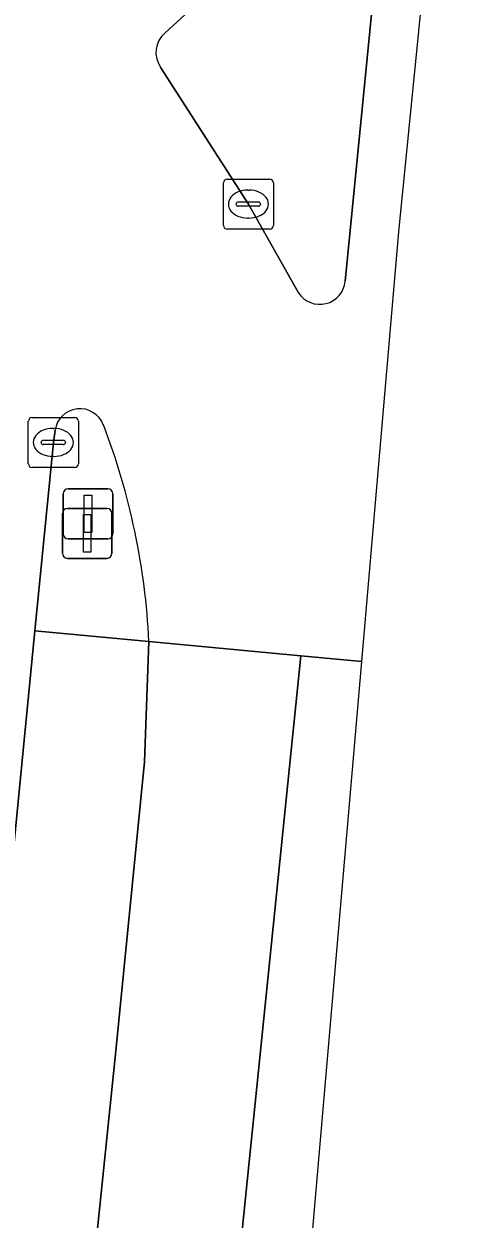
# Model space of a CAD drawing. Extents: x 160888 to 161385, y 386490 to 386908.
# Drawn here: x 161365.18 to 161374.29, y 386682.03 to 386705.95 of the extents above; entities that cross this region are included whole.
import ezdxf

# ---------------------------------------------------------------- set-up
doc = ezdxf.new("R2010")
doc.units = 0
for name, color, linetype in [('IMGEO_Berm_groen', 7, 'Continuous'), ('IMGEO_Kolk', 7, 'Continuous'), ('IMGEO_Lichtmast', 7, 'Continuous'), ('IMGEO_Rijbaan_lokaal_gesloten', 7, 'Continuous'), ('IMGEO_Verkeerseiland_open', 7, 'Continuous'), ('IMGEO_Verkeersregelinstallatiepaal', 7, 'Continuous')]:
    doc.layers.add(name, color=color, linetype=linetype)

msp = doc.modelspace()

# ---------------------------------------------------------------- linework, layer by layer
at = {"layer": 'IMGEO_Berm_groen'}
msp.add_lwpolyline([(161363.024, 386646.681), (161367.022, 386685.397), (161367.598, 386691.178), (161367.683, 386693.586), (161365.398, 386693.803), (161364.593, 386685.592), (161364.125, 386681.052), (161362.491, 386665.206), (161360.59, 386646.794), (161358.423, 386625.435), (161356.553, 386606.975), (161354.948, 386591.576), (161352.778, 386570.251), (161350.673, 386549.854), (161349.854, 386541.879), (161348.259, 386526.488)], dxfattribs=at)
at = {"layer": 'IMGEO_Kolk'}
for p, q in [((161369.173, 386701.913), (161369.173, 386702.765)), ((161369.248, 386702.839), (161370.1, 386702.839)), ((161370.174, 386702.765), (161370.174, 386701.913)), ((161369.661, 386702.619), (161369.686, 386702.619)), ((161369.432, 386702.333), (161369.432, 386702.345)), ((161369.87, 386702.296), (161369.472, 386702.296)), ((161369.475, 386702.382), (161369.873, 386702.382)), ((161369.916, 386702.345), (161369.916, 386702.333)), ((161369.684, 386702.059), (161369.659, 386702.059)), ((161370.1, 386701.839), (161369.248, 386701.839)), ((161365.271, 386697.144), (161365.271, 386697.996)), ((161365.346, 386698.07), (161366.198, 386698.07)), ((161366.272, 386697.996), (161366.272, 386697.144)), ((161365.759, 386697.85), (161365.784, 386697.85)), ((161365.53, 386697.564), (161365.53, 386697.576)), ((161365.968, 386697.527), (161365.57, 386697.527)), ((161365.573, 386697.613), (161365.971, 386697.613)), ((161366.014, 386697.576), (161366.014, 386697.564)), ((161365.782, 386697.29), (161365.757, 386697.29)), ((161366.198, 386697.07), (161365.346, 386697.07))]:
    msp.add_line(p, q, dxfattribs=at)
for points in [[(161369.173, 386701.913), (161369.173, 386702.765)], [(161369.248, 386702.839), (161370.1, 386702.839)], [(161370.174, 386702.765), (161370.174, 386701.913)], [(161370.1, 386701.839), (161369.248, 386701.839)], [(161365.271, 386697.144), (161365.271, 386697.996)], [(161365.346, 386698.07), (161366.198, 386698.07)], [(161366.272, 386697.996), (161366.272, 386697.144)], [(161366.198, 386697.07), (161365.346, 386697.07)]]:
    msp.add_lwpolyline(points, dxfattribs=at)
for centre, radius, start, end in [((161369.25, 386702.763), 0.0765, 91.552, 178.448), ((161369.25, 386702.763), 0.0765, 91.552, 178.448), ((161370.098, 386702.763), 0.0765, 1.552, 88.448), ((161370.098, 386702.763), 0.0765, 1.552, 88.448), ((161369.472, 386702.342), 0.0403, 85.8775, 175.7526), ((161369.469, 386702.332), 0.0366, 178.938, 274.7102), ((161369.873, 386702.339), 0.043, 264.8664, 352.4533), ((161369.877, 386702.344), 0.0386, 1.7309, 96.639), ((161369.25, 386701.915), 0.0765, 181.552, 268.448), ((161369.25, 386701.915), 0.0765, 181.552, 268.448), ((161370.098, 386701.915), 0.0765, 271.552, 358.448), ((161370.098, 386701.915), 0.0765, 271.552, 358.448), ((161365.348, 386697.994), 0.0765, 91.552, 178.448), ((161365.348, 386697.994), 0.0765, 91.552, 178.448), ((161366.196, 386697.994), 0.0765, 1.552, 88.448), ((161366.196, 386697.994), 0.0765, 1.552, 88.448), ((161365.57, 386697.573), 0.0403, 85.8775, 175.7526), ((161365.567, 386697.563), 0.0366, 178.938, 274.7102), ((161365.971, 386697.57), 0.043, 264.8664, 352.4533), ((161365.975, 386697.575), 0.0386, 1.7309, 96.639), ((161365.348, 386697.146), 0.0765, 181.552, 268.448), ((161365.348, 386697.146), 0.0765, 181.552, 268.448), ((161366.196, 386697.146), 0.0765, 271.552, 358.448), ((161366.196, 386697.146), 0.0765, 271.552, 358.448)]:
    msp.add_arc(centre, radius, start, end, dxfattribs=at)
for centre, major_axis, ratio, start_param, end_param in [((161369.66, 386702.339), (-0.387, 0.002), 0.722429, 4.712389, 7.853982), ((161369.685, 386702.339), (-0.39, 0.002), 0.717154, 1.570796, 4.712389), ((161365.758, 386697.57), (-0.387, 0.002), 0.722429, 4.712389, 7.853982), ((161365.783, 386697.57), (-0.39, 0.002), 0.717154, 1.570796, 4.712389)]:
    msp.add_ellipse(centre, major_axis=major_axis, ratio=ratio, start_param=start_param, end_param=end_param, dxfattribs=at)
at = {"layer": 'IMGEO_Lichtmast'}
for p, q in [((161365.97, 386695.742), (161365.97, 386696.542)), ((161365.97, 386696.542), (161365.97, 386695.742)), ((161366.07, 386696.642), (161366.86, 386696.642)), ((161366.86, 386696.642), (161366.07, 386696.642)), ((161366.96, 386696.542), (161366.96, 386695.742)), ((161366.96, 386695.742), (161366.96, 386696.542)), ((161366.86, 386695.642), (161366.07, 386695.642)), ((161366.07, 386695.642), (161366.86, 386695.642))]:
    msp.add_line(p, q, dxfattribs=at)
msp.add_lwpolyline([(161366.39, 386696.517), (161366.54, 386696.517), (161366.54, 386695.767), (161366.39, 386695.767), (161366.39, 386696.517)], dxfattribs=at)
for centre, start, end in [((161366.07, 386696.542), 90, 180), ((161366.07, 386696.542), 90, 180), ((161366.86, 386696.542), 0, 90), ((161366.86, 386696.542), 360, 90), ((161366.07, 386695.742), 180, 270), ((161366.07, 386695.742), 180, 270), ((161366.86, 386695.742), 270, 0), ((161366.86, 386695.742), 270, 0)]:
    msp.add_arc(centre, 0.1, start, end, dxfattribs=at)
at = {"layer": 'IMGEO_Rijbaan_lokaal_gesloten'}
for points in [[(161367.683, 386693.586), (161370.722, 386693.301), (161371.943, 386693.186), (161372.685, 386701.784), (161374.28, 386717.788), (161374.289, 386717.883)], [(161372.397, 386708.782), (161371.609, 386700.797)], [(161368.008, 386705.766), (161370.445, 386708.001)], [(161370.675, 386700.565), (161369.674, 386702.339), (161367.924, 386705.069)], [(161364.125, 386681.052), (161364.593, 386685.592), (161365.398, 386693.803), (161365.772, 386697.57), (161365.806, 386697.817)]]:
    msp.add_lwpolyline(points, dxfattribs=at)
for points in [[(161370.722, 386693.301), (161367.683, 386693.586), (161367.598, 386691.178), (161367.022, 386685.397), (161363.024, 386646.681), (161359.018, 386607.209), (161357.382, 386591.194), (161352.302, 386541.627), (161350.321, 386526.461), (161350.319, 386526.26), (161349.828, 386522.538), (161353.345, 386522.715), (161363.732, 386625.065), (161368.799, 386674.486)], [(161355.54, 386522.826), (161356.711, 386535.543), (161359.985, 386571.09), (161367.997, 386647.461), (161371.943, 386693.186), (161370.722, 386693.301), (161368.799, 386674.486), (161363.732, 386625.065), (161353.345, 386522.715)]]:
    msp.add_lwpolyline(points, close=True, dxfattribs=at)
for centre, radius, start, end in [((161368.337, 386705.373), 0.513, 129.9271, 216.3291), ((161371.102, 386700.842), 0.509, 212.9563, 354.9429), ((161366.303, 386697.742), 0.503, 21.3302, 171.4283), ((161353.676, 386692.91), 14.024, 2.7622, 20.9526)]:
    msp.add_arc(centre, radius, start, end, dxfattribs=at)
at = {"layer": 'IMGEO_Verkeerseiland_open'}
for points in [[(161371.609, 386700.797), (161372.397, 386708.782)], [(161370.445, 386708.001), (161368.008, 386705.766)], [(161367.924, 386705.069), (161369.674, 386702.339), (161370.675, 386700.565)], [(161365.806, 386697.817), (161365.772, 386697.57), (161365.398, 386693.803), (161367.683, 386693.586)]]:
    msp.add_lwpolyline(points, dxfattribs=at)
for centre, radius, start, end in [((161368.337, 386705.373), 0.513, 129.9271, 216.3291), ((161371.102, 386700.842), 0.509, 212.9563, 354.9429), ((161366.303, 386697.742), 0.503, 21.3302, 171.4283), ((161353.676, 386692.91), 14.024, 2.7622, 20.9526)]:
    msp.add_arc(centre, radius, start, end, dxfattribs=at)
at = {"layer": 'IMGEO_Verkeersregelinstallatiepaal'}
for p, q in [((161366.054, 386696.251), (161366.844, 386696.251)), ((161366.844, 386696.251), (161366.054, 386696.251)), ((161365.954, 386695.351), (161365.954, 386696.151)), ((161365.954, 386696.151), (161365.954, 386695.351)), ((161366.944, 386696.151), (161366.944, 386695.351)), ((161366.944, 386695.351), (161366.944, 386696.151)), ((161366.844, 386695.251), (161366.054, 386695.251)), ((161366.054, 386695.251), (161366.844, 386695.251))]:
    msp.add_line(p, q, dxfattribs=at)
msp.add_lwpolyline([(161366.374, 386696.126), (161366.524, 386696.126), (161366.524, 386695.376), (161366.374, 386695.376), (161366.374, 386696.126)], dxfattribs=at)
for centre, start, end in [((161366.054, 386696.151), 90, 180), ((161366.054, 386696.151), 90, 180), ((161366.844, 386696.151), 0, 90), ((161366.844, 386696.151), 360, 90), ((161366.054, 386695.351), 180, 270), ((161366.054, 386695.351), 180, 270), ((161366.844, 386695.351), 270, 0), ((161366.844, 386695.351), 270, 0)]:
    msp.add_arc(centre, 0.1, start, end, dxfattribs=at)

doc.saveas('drawing.dxf')
